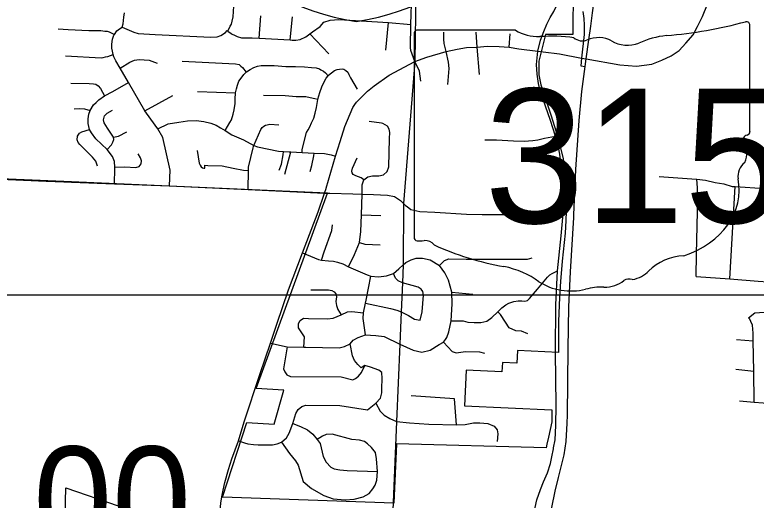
# Model space of a CAD drawing. Extents: x 1659811 to 1934326, y 644115 to 934867.
# Drawn here: x 1812622 to 1820308, y 763368 to 768403 of the extents above; entities that cross this region are included whole.
import ezdxf

# ---------------------------------------------------------------- set-up
doc = ezdxf.new("R2010")
doc.units = 0
for name, color, linetype in [('Default', 7, 'Continuous'), ('GM_X_City_Street', 7, 'Continuous'), ('GM_X_Corporation', 7, 'Continuous'), ('GM_X_County_Road', 7, 'Continuous'), ('GM_X_Interchange_Ramps', 7, 'Continuous'), ('GM_X_Interstate_Shield', 7, 'Continuous'), ('GM_X_State_Route', 7, 'Continuous'), ('GM_X_State_Shield', 7, 'Continuous'), ('GM_X_Township', 7, 'Continuous'), ('SC_Scratch1', 7, 'Continuous')]:
    doc.layers.add(name, color=color, linetype=linetype)

msp = doc.modelspace()

# ---------------------------------------------------------------- linework, layer by layer
at = {"layer": 'GM_X_City_Street'}
for points in [[(1815849.4, 766604.8), (1815945.7, 766937), (1815996.4, 767089), (1816043.8, 767246.3), (1816127.7, 767442.6), (1816147, 767472.8), (1816165.8, 767498.5), (1816278.1, 767611.2), (1816348.6, 767667.6), (1816501.3, 767775.9), (1816768.7, 767919.6), (1816740.6, 767995.6), (1816728.4, 768034.2), (1816724.4, 768064.6), (1816728, 768303), (1816759.5, 769258.9)], [(1818100.2, 768017.9), (1818268.5, 767997.7), (1818497.9, 767955), (1818544.7, 767946.3), (1818894.5, 767885), (1819065.2, 767871.4), (1819224.4, 767892.9), (1819328.2, 767931.1), (1819426.5, 767977.6), (1819508.5, 768031.8), (1819579.5, 768108.8), (1819654.1, 768194.4), (1819700.6, 768280.9), (1819751.2, 768386.5), (1819848.3, 768629.2), (1819880, 768686.2), (1819911.7, 768741.1), (1819962.3, 768808.7), (1820019.3, 768872), (1820120.7, 768945.9), (1820194.6, 768986), (1820300.1, 769026.1), (1820381.4, 769041.9)], [(1818044.9, 768024.5), (1818072.8, 768139.6), (1818105.5, 768231), (1818137.9, 768306.1), (1818171.2, 768375.4), (1818211, 768437.4), (1818239.9, 768504.6), (1818249.6, 768565.9), (1818244.6, 768637.8), (1818221.2, 768712), (1818137.9, 768831.8), (1818132.1, 768840.7)], [(1814831, 768233.8), (1814854.5, 768284.9), (1814867.6, 768305.8), (1814875.5, 768336.7), (1814885.4, 768383), (1814891.7, 768493.8), (1814898.8, 768620), (1814894.1, 768664.9), (1814889.4, 768695.2), (1814871.9, 768723.1), (1814852.1, 768745.2), (1814833.8, 768760.5), (1814805.3, 768767.4), (1814778.6, 768774.2), (1814732.3, 768776.9), (1814705.3, 768778.9), (1814691.3, 768785.2), (1814680.3, 768794.4), (1814640.2, 768827.8)], [(1814224.2, 766627.7), (1814233, 766792.9), (1814156, 767129.9), (1814104.8, 767218.7), (1813986.1, 767381.8), (1813970.8, 767408.1), (1813800.5, 767700.9), (1813713.2, 767850.9), (1813669.1, 767926.7), (1813647.7, 767968.4), (1813642, 767990.5), (1813633.2, 768024.4), (1813628.7, 768058.6), (1813626.7, 768099.6), (1813635, 768149.9), (1813648.5, 768192.2), (1813654.3, 768200.2), (1813680.6, 768236.7), (1813708.7, 768259.1), (1813734.5, 768275.8), (1813745.5, 768311.1), (1813752.3, 768379.1), (1813760.2, 768423.5)], [(1815154.8, 768159.6), (1815173.4, 768393.8)], [(1815475, 768142), (1815501.5, 768383.3)], [(1814899.4, 768192.2), (1814926.8, 768179.7), (1814972.8, 768165.7), (1815082.8, 768163.5), (1815154.8, 768159.6), (1815475, 768142), (1815496.9, 768140.8), (1815537, 768140.8), (1815579, 768148.7), (1815639.1, 768174.7), (1815680.1, 768206), (1815707.2, 768226.7), (1815787.3, 768282.6), (1815825.3, 768325.4), (1815890, 768348), (1815980.1, 768353.6), (1816497, 768322.7), (1816728, 768303)], [(1816469.1, 768035.2), (1816497, 768322.7)], [(1813071, 768256.3), (1813174.3, 768251.5), (1813390.5, 768241.6), (1813515.2, 768238.9), (1813556.5, 768234.5), (1813578.7, 768233.7), (1813600.5, 768227), (1813654.3, 768200.2)], [(1813734.5, 768275.8), (1813782.5, 768253.7), (1813856.5, 768223.5), (1813902.4, 768209.4), (1814078.5, 768199.1), (1814652.7, 768172.2), (1814718.7, 768176.1), (1814758.7, 768188), (1814806.8, 768220), (1814822.9, 768240), (1814831, 768233.8), (1814864.8, 768207.9), (1814874.4, 768203.5), (1814899.4, 768192.2)], [(1817092.7, 768024), (1817072.4, 768104.2), (1817068.3, 768151.9), (1817069.4, 768223.9)], [(1817416.1, 768068.8), (1817405.9, 768222)], [(1815876.8, 768000), (1815680.1, 768206)], [(1817745.5, 768066.3), (1817755.7, 768206.7)], [(1816768.7, 767919.6), (1816893.8, 767965.2), (1817092.7, 768024), (1817209.4, 768048.4), (1817303.8, 768062.6), (1817416.1, 768068.8), (1817518.2, 768079), (1817643.4, 768073.9), (1817745.5, 768066.3), (1817847.6, 768051), (1818044.9, 768024.5), (1818100.2, 768017.9)], [(1817439.1, 767785.4), (1817416.1, 768068.8)], [(1813146.6, 767976.5), (1813517, 767958), (1813537.5, 767959.5), (1813563.3, 767965.6), (1813586.2, 767971.8), (1813642, 767990.5)], [(1817112.6, 767681.5), (1817125.2, 767846.4), (1817118.1, 767912.4), (1817092.7, 768024)], [(1818228.2, 764900.2), (1818228.2, 764902.3), (1818230.6, 765395.5), (1818249.4, 765747.2), (1818285.5, 766109.1), (1818306, 766340.2), (1818311.1, 766478.1), (1818309.8, 766621.1), (1818297, 766761.5), (1818272.8, 766958.1), (1818252.3, 767057.7), (1818226.8, 767144.5), (1818174.3, 767307.9), (1818072.9, 767603.3), (1818051.9, 767692.2), (1818038.2, 767786.5), (1818031.9, 767887), (1818044.9, 768024.5)], [(1813713.2, 767850.9), (1813815.1, 767913.1), (1813861.5, 767931.5), (1813910.8, 767940.8), (1814014.6, 767931.5), (1814097, 767900.9)], [(1814356.8, 767921.9), (1814910.5, 767894.3), (1814946.7, 767887.8), (1814965.4, 767870.7), (1814982.5, 767856.7), (1815021.9, 767809.4)], [(1816830.1, 767716.1), (1816816.7, 767819), (1816768.7, 767919.6)], [(1814803.3, 767204.5), (1814851.6, 767287.7), (1814866.8, 767315.2), (1814886.9, 767374), (1814896.8, 767416.7), (1814905.1, 767483.2), (1814907.5, 767538.3), (1814908.8, 767582.6), (1814911.3, 767593.5), (1814920.6, 767635.1), (1814930, 767672.9), (1814945.7, 767715.2), (1814967.2, 767747.2), (1814995.9, 767783.7), (1815021.9, 767809.4), (1815024.8, 767812.2), (1815060.9, 767835.3), (1815100.7, 767856.1), (1815137.8, 767869.3), (1815176.4, 767877.4), (1815242.4, 767878.6), (1815311.9, 767875.7), (1815430.4, 767868.2), (1815531, 767866), (1815623.8, 767863.4), (1815698.7, 767856), (1815744.9, 767852.8), (1815779, 767844.4), (1815795.3, 767832.4), (1815822.1, 767818.7), (1815841.7, 767800.5), (1815869.2, 767770.7)], [(1815874.1, 767776.8), (1815875.4, 767778.4), (1815905.9, 767802.9), (1815937.2, 767826.3), (1815964.2, 767835.2), (1815987, 767840.5), (1816016.3, 767842.4), (1816033.4, 767839.2), (1816052.3, 767824), (1816073, 767806.8), (1816085.2, 767783.2), (1816101.3, 767748.5), (1816169.8, 767633.1)], [(1815600.4, 766973.7), (1815601, 767004.8), (1815644.9, 767181.4), (1815664.2, 767211.2), (1815679.8, 767242.6), (1815699.1, 767281.7), (1815721.1, 767329.5), (1815735.8, 767382.7), (1815749.4, 767442.9), (1815762, 767523.9), (1815763.1, 767528), (1815782.7, 767598.5), (1815803.8, 767657.2), (1815827.3, 767700.9), (1815849.1, 767745.7), (1815869.2, 767770.7), (1815874.1, 767776.8)], [(1813204.3, 767694.5), (1813394, 767690.8), (1813437.4, 767687.2), (1813460.8, 767683.6), (1813487.9, 767667.4), (1813509.6, 767640.3), (1813553, 767562.6)], [(1813659.5, 766807.2), (1813660.1, 766823.5), (1813654.1, 766881.7), (1813636, 766932.2), (1813578.2, 767006.3), (1813460.8, 767116.5), (1813415.7, 767179.7), (1813395.8, 767214), (1813381.4, 767275.4), (1813381.4, 767324.2), (1813390.4, 767371.1), (1813403, 767410.9), (1813439.2, 767468.2), (1813465, 767495), (1813494.6, 767520.5), (1813553, 767562.6), (1813637.5, 767607), (1813800.5, 767700.9)], [(1814516.7, 767607.6), (1814911.3, 767593.5)], [(1813970.8, 767408.1), (1814259.4, 767567.7)], [(1815198.5, 767570.9), (1815425.6, 767564.6), (1815538.2, 767555.6), (1815591.5, 767555.8), (1815638, 767555.4), (1815682.7, 767546.3), (1815732.9, 767534.9), (1815763.1, 767528)], [(1813236.9, 767427.1), (1813289.3, 767430.7), (1813345.3, 767427.1), (1813403, 767410.9)], [(1813578.2, 767006.3), (1813625.2, 767055.1), (1813639.6, 767080.4), (1813646.9, 767111.1), (1813645.1, 767132.7), (1813583.6, 767226.6), (1813549.3, 767282.7), (1813542.1, 767313.3), (1813553, 767354.9), (1813580, 767383.8), (1813634.2, 767414.5)], [(1814104.8, 767218.7), (1814212.2, 767273.7), (1814321.4, 767287.9), (1814412, 767303.2), (1814502.5, 767306.6), (1814581, 767297.1), (1814654, 767280), (1814708.1, 767257.4), (1814754, 767230.5), (1814803.3, 767204.5), (1814873, 767156.9), (1814993.9, 767104.7), (1815101.1, 767046.3), (1815137.8, 767032.8), (1815355.4, 766989.1), (1815407.2, 766984.5), (1815467.3, 766981.1)], [(1815096.9, 767035.7), (1815101.1, 767046.3), (1815123.7, 767102.6), (1815148.2, 767157.1), (1815173, 767213.5), (1815186.7, 767235.2), (1815204.6, 767249.7), (1815220.9, 767258.4), (1815238.8, 767263.1), (1815264.5, 767268.2), (1815360.7, 767260.4)], [(1816080.9, 765788.6), (1816144.4, 765917.5), (1816194.2, 766040), (1816207.9, 766154.2), (1816215.2, 766328.6), (1816223.4, 766542.3), (1816224.5, 766640.9), (1816240.7, 766690.4), (1816280.9, 766722.3), (1816330.9, 766733.8), (1816396, 766731.3), (1816445.2, 766742.9), (1816482.5, 766776.9), (1816498.4, 766824.8), (1816507.7, 767120.6), (1816509.1, 767181.3), (1816504.1, 767216.5), (1816486.5, 767247.5), (1816436.2, 767277.3), (1816422.6, 767280), (1816297, 767296.4)], [(1813480.7, 766834.7), (1813462.6, 766883.5), (1813428.3, 766926.8), (1813294.7, 767056.9), (1813278.4, 767078.6), (1813269.4, 767107.4), (1813273, 767143.6), (1813292.9, 767174.3), (1813316.4, 767190.5), (1813395.8, 767214)], [(1813645.1, 767132.7), (1813695.7, 767143.6), (1813782.3, 767190.5)], [(1817496.2, 767105.1), (1817616.6, 767106.3), (1817791.5, 767097.5), (1817903.1, 767093.6), (1817993, 767100), (1818043.7, 767106.3), (1818112.1, 767122.8), (1818226.8, 767144.5)], [(1814512.6, 766997), (1814533.9, 766864.2), (1814543.6, 766844.8), (1814555.5, 766827.2), (1814566.1, 766815.6), (1814581.3, 766812.5), (1814592, 766813.2), (1814592.5, 766828.8)], [(1815044.8, 766791), (1815044.8, 766824), (1815091.9, 767023.4), (1815096.9, 767035.7)], [(1813660.1, 766823.5), (1813764.3, 766824.9), (1813878.2, 766819.2), (1813910.9, 766829.4), (1813932.9, 766855.6), (1813937, 766887.8), (1813924.8, 766918), (1813900.2, 766961.1)], [(1815363.3, 766791.6), (1815386.6, 766855.4), (1815402.6, 766950.7), (1815407.2, 766984.5)], [(1815422.8, 766750.5), (1815485.2, 766980.1)], [(1815467.3, 766981.1), (1815485.2, 766980.1), (1815600.4, 766973.7), (1815724.9, 766968), (1815832.5, 766963.5), (1815902.5, 766950.8), (1815945.7, 766937)], [(1815684.6, 766779.3), (1815702.5, 766838.8), (1815722.9, 766939.6), (1815724.9, 766968)], [(1816240.7, 766690.4), (1816213.3, 766712.2), (1816156.8, 766732.9), (1816129, 766746), (1816117.7, 766762.9), (1816114.3, 766782.9), (1816121.6, 766811.9), (1816172.6, 766918.7)], [(1814592.5, 766828.8), (1814592.9, 766842.3), (1814624, 766840.4), (1814770.9, 766836.7), (1814886.4, 766813.1), (1814994.2, 766792.6), (1815044.8, 766789.1)], [(1813654, 766650.6), (1813659.5, 766807.2)], [(1815040.9, 766590.1), (1815044.8, 766789.1), (1815044.8, 766791)], [(1819300.5, 766725.3), (1819688.6, 766697.1), (1819692.8, 766696.7), (1819780.6, 766687.5), (1819882.8, 766664), (1819970.8, 766650.4), (1820059, 766622.8), (1820088.8, 766621), (1820397.1, 766602.5), (1820669.4, 766586.1), (1821043.2, 766563.5), (1821237.4, 766552.4), (1821275.4, 766562.6), (1821303.3, 766576.7)], [(1819684.6, 765689.3), (1819687.7, 765921.7), (1819703.4, 766506.9), (1819699, 766607), (1819692.8, 766696.7)], [(1813211, 766667.9), (1813654, 766650.6), (1814224.2, 766627.7), (1815040.9, 766590.1), (1815831.4, 766554.7), (1815836, 766554.6)], [(1820034.5, 765663.1), (1820088.8, 766621)], [(1814710.8, 762758.6), (1814716.8, 762832.9), (1814730.6, 763010.5), (1814750.5, 763263.9), (1814758.1, 763336.9), (1814767.3, 763401.8), (1814781.1, 763473.7), (1814798, 763550.3), (1814836.8, 763686.7), (1814871.5, 763796.5), (1814939.9, 763985.4), (1814999.2, 764179.5), (1815163.6, 764672.8), (1815272.9, 764996.6), (1815338.3, 765194.7), (1815458.8, 765550.1), (1815603.2, 765932.7), (1815765.2, 766360), (1815831.4, 766554.7), (1815848.4, 766601.2), (1815849.4, 766604.8)], [(1815836, 766554.6), (1815866.6, 766554.1), (1815888.5, 766553.5)], [(1815888.5, 766553.5), (1816126.6, 766547.4), (1816223.4, 766542.3), (1816341.2, 766539.1), (1816484.6, 766532.8), (1816558.1, 766518.1), (1816621.6, 766478.1), (1816649.8, 766447), (1816673.4, 766426.1), (1816690, 766413.5)], [(1816690, 766413.5), (1816728.7, 766384.1), (1816821.4, 766364.4), (1816976.9, 766354.5), (1817305.6, 766335), (1817465.3, 766331.5)], [(1816215.2, 766328.6), (1816414.8, 766322.9)], [(1817465.3, 766331.5), (1817483.8, 766331.1), (1817667.8, 766330.8), (1818040, 766332.4), (1818306, 766340.2)], [(1815803, 765857.6), (1815827.5, 765945.4), (1815907.2, 766165), (1815916.3, 766223.2)], [(1816194.2, 766040), (1816250.3, 766024), (1816408.6, 766016.9)], [(1815603.2, 765932.7), (1815769.3, 765865.7), (1815803, 765857.6), (1815873.4, 765849.4), (1815926.6, 765846.3), (1815966.4, 765837.1), (1816023.6, 765819.8), (1816080.9, 765788.6), (1816273.8, 765705.4), (1816313.8, 765690.5), (1816391.7, 765684.7), (1816474.5, 765697.2), (1816548.5, 765720.3), (1816603.4, 765767.4), (1816649.4, 765809.8), (1816675.6, 765833.8), (1816731.4, 765862.7), (1816782.4, 765877.1), (1816847.8, 765880), (1816927.7, 765859.8), (1817023, 765802.1)], [(1817023, 765802.1), (1817077.8, 765855.9), (1817122.1, 765871.3), (1817301.1, 765869.4), (1817937, 765869.1), (1817986, 765882.3)], [(1817067, 765008.9), (1817086.9, 765034.8), (1817099, 765054.7), (1817121.4, 765114.7), (1817145.2, 765228.6), (1817156.7, 765405.6), (1817152.9, 765526.8), (1817118.2, 765651.9), (1817079.7, 765727), (1817023, 765802.1)], [(1816256, 765082.3), (1816242.6, 765180.5), (1816234.9, 765251.7), (1816236.8, 765313.2), (1816257.4, 765412.1), (1816265.1, 765444.8), (1816313.8, 765690.5)], [(1816823.8, 765236.3), (1816845.9, 765321.9), (1816857.5, 765495.1), (1816850.7, 765533.6), (1816836.3, 765557.7), (1816802.6, 765576.9), (1816641.4, 765624.1), (1816597.6, 765642.3), (1816569.8, 765670.3), (1816548.5, 765720.3)], [(1817145.2, 765228.6), (1817268.3, 765228.6), (1817319.3, 765215.8), (1817383.7, 765211.6), (1817453.3, 765211.6), (1817514.9, 765225.7), (1817566.3, 765262.5), (1817628.4, 765321.1), (1817671.5, 765362.2), (1817711, 765394.2), (1817744.2, 765413.3), (1817796.6, 765429.9), (1817841.2, 765437.6), (1817878.3, 765435), (1817907.7, 765433.7), (1817935.7, 765440.1), (1817957.4, 765459.3), (1818040.4, 765558.9), (1818145.1, 765682.7), (1818169.4, 765705.7), (1818191, 765719.7), (1818249.4, 765747.2)], [(1819684.6, 765689.3), (1820034.5, 765663.1), (1820328.8, 765641.1), (1820629.7, 765618.5), (1820639, 765617.8), (1821491.3, 765566.3), (1821497.4, 765565.9), (1821605.4, 765564.4), (1821657.4, 765568.7), (1821721.4, 765575), (1821869.3, 765611.8), (1821935.2, 765636.1)], [(1815689.6, 765550.1), (1815874.5, 765549.1), (1815909.2, 765544), (1815933.7, 765528.7), (1815951.1, 765507.2), (1815955.2, 765478.7), (1815950, 765428.6), (1815957.2, 765388.8), (1815970.5, 765345.9), (1816003.9, 765292.1)], [(1817152.9, 765526.8), (1817370.5, 765505.8)], [(1816257.4, 765412.1), (1816515.9, 765355.6), (1816583.2, 765338.3), (1816628.5, 765322.8), (1816704.5, 765284.4), (1816766.1, 765245.9), (1816823.8, 765236.3)], [(1820227.7, 765259.9), (1820294.9, 765310.7), (1820343, 765315.8), (1820395.1, 765318.8), (1820494.9, 765300.9), (1820547.1, 765303.8), (1820581.4, 765317.2), (1820610.1, 765348.8), (1820624.8, 765382.6), (1820631.9, 765436.5)], [(1815617.1, 764957.2), (1815626.7, 765063.1), (1815590.2, 765113.1), (1815563.2, 765157.4), (1815561.3, 765201.6), (1815578.6, 765232.4), (1815613.3, 765255.5), (1815667.2, 765253.6), (1815863.5, 765249.7), (1815923.1, 765255.5), (1816003.9, 765292.1), (1816071.3, 765320.9), (1816115.6, 765324.8), (1816236.8, 765313.2)], [(1817941.2, 765095), (1817874.4, 765121.7), (1817815, 765125.3), (1817747.8, 765155), (1817707.9, 765216.6), (1817655.8, 765293.8), (1817628.4, 765321.1)], [(1820286.2, 764385.7), (1820281.9, 764707.8), (1820277.6, 765020.5), (1820276.5, 765100.6), (1820268.2, 765185), (1820253, 765223.3), (1820241.4, 765245.6), (1820227.7, 765259.9)], [(1815637.3, 764956.7), (1815984.7, 764947.6), (1816038.6, 764961.1), (1816098.2, 764989.9), (1816131, 765026.5), (1816182.9, 765055.4), (1816256, 765082.3), (1816310, 765078.5), (1816365.8, 765076.5), (1816450.4, 765065), (1816614.2, 764988), (1816752.6, 764924.5), (1816841.1, 764905.3), (1816927.7, 764924.5), (1817022, 764982.2), (1817067, 765008.9)], [(1815272.9, 764996.6), (1815443.9, 764959.1), (1815617.1, 764957.2), (1815637.3, 764956.7)], [(1817067, 765008.9), (1817156.7, 764909.1), (1817197.2, 764897.6), (1817295.3, 764909.1), (1817437.7, 764907.2), (1817489.6, 764893.7)], [(1820103, 765035.8), (1820277.6, 765020.5)], [(1815443.9, 764959.1), (1815407.1, 764732), (1815420, 764699.4), (1815442.4, 764667.7), (1815479.2, 764652.4), (1816004.2, 764648.3), (1816127, 764616.3), (1816153.1, 764630.1), (1816183.3, 764654), (1816217.7, 764691.8), (1816250.4, 764764.9)], [(1816426.8, 764526.5), (1816430.5, 764628.9), (1816425.2, 764692.5), (1816395.2, 764717.2), (1816310.4, 764749), (1816250.4, 764764.9), (1816212, 764739.9), (1816178.2, 764774.2), (1816142.5, 764816.5), (1816122.8, 764864.7), (1816098.2, 764989.9)], [(1820096.7, 764727.1), (1820281.9, 764707.8)], [(1816365.2, 764376.3), (1816414.6, 764425.8), (1816425.2, 764480.6), (1816426.8, 764526.5)], [(1817200.5, 764148.5), (1817180.5, 764421.1), (1816732.3, 764452.1)], [(1820134.1, 764397.7), (1820286.2, 764385.7), (1820472, 764371.1)], [(1815145.6, 763944.1), (1815293.3, 763942.5), (1815343.4, 763951.7), (1815388.3, 763970.1), (1815437.3, 764015), (1815466.9, 764065.1), (1815505.8, 764163.1), (1815536.4, 764266.3), (1815559.9, 764310.2), (1815598.7, 764340.9), (1815639.5, 764354.1), (1815989.9, 764349), (1816276.9, 764304.8), (1816365.2, 764376.3)], [(1816365.2, 764376.3), (1816411.1, 764291.6), (1816451.7, 764249.2), (1816510, 764213.9), (1816579.8, 764185.6), (1816713.1, 764169.7), (1816912.6, 764157.3), (1817200.5, 764148.5), (1817292.4, 764152), (1817377.1, 764171.5), (1817444.3, 764171.5), (1817527.3, 764164.4), (1817592.6, 764134.4), (1817620.9, 764099.1), (1817629.7, 764054.9), (1817622.6, 763977.2)], [(1815505.8, 764163.1), (1815585.4, 764133.5), (1815656.9, 764097.8), (1815710, 764053.9), (1815757, 763998.7), (1815786.6, 763956.8), (1815819, 763820.9), (1815850.6, 763762.6), (1815898.3, 763712.2), (1815934.2, 763693.9), (1815990.1, 763683.6), (1816066.2, 763677.1), (1816382.3, 763665)], [(1816382.3, 763665), (1816373.3, 763797.3), (1816361.8, 763863.5), (1816318.1, 763915.8), (1816278.4, 763954.2), (1816246.5, 763976.4), (1816196.5, 763990.8), (1816114.5, 763997.3), (1815911.2, 764052.8), (1815848.9, 764050.8), (1815810.1, 764033.4), (1815757, 763998.7)], [(1814939.9, 763985.4), (1815002.2, 763962.4), (1815037, 763953.3), (1815096.7, 763944.6), (1815145.6, 763944.1)], [(1815388.3, 763970.1), (1815468, 763852.7), (1815532.3, 763775), (1815559.9, 763733.2), (1815611, 763561.8), (1815698.5, 763491.1), (1815824.1, 763418.2), (1815923.9, 763383.5), (1816045.9, 763370.7), (1816140.1, 763378.1), (1816232.3, 763401.5), (1816294.6, 763437.2), (1816335, 763485), (1816359.3, 763524.9), (1816373.7, 763576.9), (1816382.3, 763665)], [(1817910, 761888.1), (1817983.1, 761980.2), (1818032.5, 762047.7), (1818069.8, 762128.4), (1818090.3, 762192.3), (1818096.3, 762229.6), (1818101.2, 762274.2), (1818098.7, 762352.6), (1818053, 762574.3), (1818019.2, 762729.8), (1817997.2, 762822.6), (1817990.4, 762892.8), (1817983.7, 763045.3), (1817993.1, 763139.8), (1818006.6, 763245.1), (1818035, 763373.3), (1818070.1, 763478.6), (1818102.5, 763556.9), (1818143, 763651.4), (1818174, 763748.5), (1818188.9, 763818.7), (1818205.6, 763899.8)]]:
    msp.add_lwpolyline(points, dxfattribs=at)
at = {"layer": 'GM_X_Corporation'}
for points in [[(1818411.2, 768680.8), (1818407.3, 768198.2), (1818124.2, 768198.2), (1818056, 767921.8), (1818053.1, 767779.1), (1818074.2, 767675.6), (1818179.5, 767367.2), (1818251.3, 767132.5), (1818305, 766910.3), (1818331.8, 766734), (1818343.3, 766557.8), (1818334.5, 766268.9), (1818327.7, 766136.6), (1818297.2, 765848.2), (1818280.3, 765637.8), (1818270.1, 765475), (1818259.9, 765220.5), (1818258.1, 764900.9), (1817832.3, 764921), (1817826.2, 764791.1), (1817676.4, 764798.2), (1817671.6, 764698.3), (1817302.1, 764715.8), (1817284.6, 764346.3), (1818188.7, 764304.4), (1818188.7, 764182.3), (1818155.4, 764021.3), (1818137.6, 763950.2), (1818130.5, 763912), (1816579.9, 763951.5), (1816552.5, 763337.2), (1814774.5, 763399.9), (1815026.7, 764175.7), (1815311.5, 764158.3), (1815412.2, 764509.1), (1815123.9, 764526.5), (1815863.5, 766554.7), (1813130.9, 766673.7), (1811812.2, 766729.2)], [(1813138.3, 762922.9), (1813151.9, 763496.8), (1813695, 763309.1)]]:
    msp.add_lwpolyline(points, dxfattribs=at)
at = {"layer": 'GM_X_County_Road'}
for points in [[(1811898.3, 766720.2), (1812033.6, 766715.5), (1812393.4, 766702.2), (1812948.4, 766678.3), (1813131.4, 766671), (1813211, 766667.9)], [(1818205.6, 763899.8), (1818207.7, 763910.1), (1818222.6, 763994.2), (1818231.9, 764143), (1818234.5, 764353.7), (1818228.2, 764900.2)]]:
    msp.add_lwpolyline(points, dxfattribs=at)
at = {"layer": 'GM_X_Interchange_Ramps'}
msp.add_lwpolyline([(1818510.6, 768435.8), (1818519.4, 768365.7), (1818526.1, 768294.1), (1818522.7, 768197.9), (1818497.9, 767955), (1818489.4, 767872.6), (1818534, 767866.6)], dxfattribs=at)
at = {"layer": 'GM_X_Interstate_Shield'}
for centre, start_param, end_param in [((1816630.7, 770170.4), 2.911027, 4.511031), ((1815693.1, 770170.4), 4.913747, 6.513751)]:
    msp.add_ellipse(centre, major_axis=(2343.8, 0), ratio=0.8, start_param=start_param, end_param=end_param, dxfattribs=at)
at = {"layer": 'GM_X_State_Route'}
for points in [[(1818572.4, 768144.4), (1818592.1, 768285.7), (1818610, 768422.3), (1818631, 768572.4)], [(1818534, 767866.6), (1818544.7, 767946.3), (1818572.4, 768144.4)], [(1818416.5, 766299.1), (1818418.3, 766330), (1818437.5, 766798.5), (1818471.8, 767306.3), (1818499.2, 767607.2), (1818534, 767866.6)], [(1818498.5, 761474), (1818352.9, 762066.1), (1818320.5, 762184.1), (1818290.4, 762293.7), (1818254.5, 762424.5), (1818200.7, 762677), (1818178, 762864.4), (1818172.6, 763026.4), (1818179.4, 763166.8), (1818188.9, 763291), (1818222.6, 763462.4), (1818256.6, 763605.1), (1818316.8, 763840.3), (1818338.8, 763976), (1818348.5, 764167), (1818350.2, 764250.4), (1818357.7, 764939.8), (1818364, 765374.7), (1818382.6, 765736.3), (1818416.5, 766299.1)]]:
    msp.add_lwpolyline(points, dxfattribs=at)
at = {"layer": 'GM_X_State_Shield'}
for p, q in [((1817814.2, 768244), (1816795, 768244)), ((1820241.1, 767190.9), (1820241.1, 768296.4)), ((1816760.7, 768207.7), (1816760.7, 766094.4)), ((1820240.8, 767191.2), (1820241.1, 767190.9))]:
    msp.add_line(p, q, dxfattribs=at)
for centre, major_axis, start_param, end_param in [((1819001.3, 771125.1), (3690.9, 0), 4.814394, 5.042369), ((1820202.5, 768301), (38.7, 0), 6.141152, 7.989035), ((1816800.6, 768212.2), (40.3, 0), 1.712693, 3.28349), ((1818057, 768489.4), (391.1, 0), 4.042523, 4.731795), ((1818186.6, 767057.6), (1404, 0), 1.404758, 1.657858), ((1818505.4, 768223.1), (112.8, 0), 3.836095, 5.185415), ((1818671, 767978.9), (234.6, 0), 0.950623, 2.079405), ((1819472.1, 767598.6), (742.6, 0), 1.699011, 2.107814), ((1818973.8, 768313.9), (282.2, 0), 4.081561, 5.145723), ((1820232.2, 767109.8), (60, 0), 1.883978, 3.671073), ((1820199.8, 767186.7), (41.5, 0), 5.05454, 6.418171), ((1819850.7, 766970), (359.9, 0), 5.934695, 6.695948), ((1820379.9, 766728.3), (261.9, 0), 2.387724, 3.262537), ((1819208.1, 766587.7), (923.2, 0), 5.101752, 6.440018), ((1816800.9, 766089.8), (40.7, 0), 3.00124, 4.508301), ((1816807.1, 766306), (310.4, 0), 4.665946, 4.897461), ((1816870.6, 765972.5), (111.9, 0), 0.519207, 1.627899), ((1818283.8, 767871.2), (2665.4, 0), 4.195997, 4.488961), ((1819597.4, 765501.1), (505.6, 0), 1.647645, 2.488434), ((1817489.2, 765145), (833.9, 0), 0.823519, 1.323587), ((1818956.8, 765889.6), (298.3, 0), 4.937069, 5.64225), ((1818391.1, 765962), (529.2, 0), 4.026481, 4.996735), ((1818735.5, 765803.7), (282, 0), 4.691044, 5.507374), ((1818990.6, 765599.1), (79.4, 0), 1.147584, 2.315152), ((1818696.9, 765231.4), (434.8, 0), 1.495662, 1.94098)]:
    msp.add_ellipse(centre, major_axis=major_axis, ratio=0.8, start_param=start_param, end_param=end_param, dxfattribs=at)
at = {"layer": 'GM_X_Township'}
msp.add_lwpolyline([(1817008.4, 773931.4), (1816890.3, 771467.3), (1816873.3, 771110.8), (1816864, 770504.3), (1816850, 770176.9), (1816832.5, 769796.8), (1816790.7, 769388.1), (1816768.7, 767919.5), (1816649.8, 766447), (1816649.4, 765809.8), (1816641.4, 765624.1), (1816628.5, 765322.8), (1816614.2, 764988), (1816579.8, 764185.6), (1816511.6, 762593.6)], dxfattribs=at)
at = {"layer": 'SC_Scratch1'}
msp.add_lwpolyline([(1729596.4, 899996.5), (1925846.4, 899996.5), (1925846.4, 765496.5), (1729596.4, 765496.5)], close=True, dxfattribs=at)

# ---------------------------------------------------------------- texts
at = {"layer": 'Default'}
msp.add_text('8.00', height=1100, dxfattribs=at).set_placement((1811586.3, 762825.4))
at = {"layer": 'GM_X_State_Shield'}
msp.add_text('315', height=1392.19, dxfattribs=at).set_placement((1817490.3, 766243.4))

doc.saveas('drawing.dxf')
